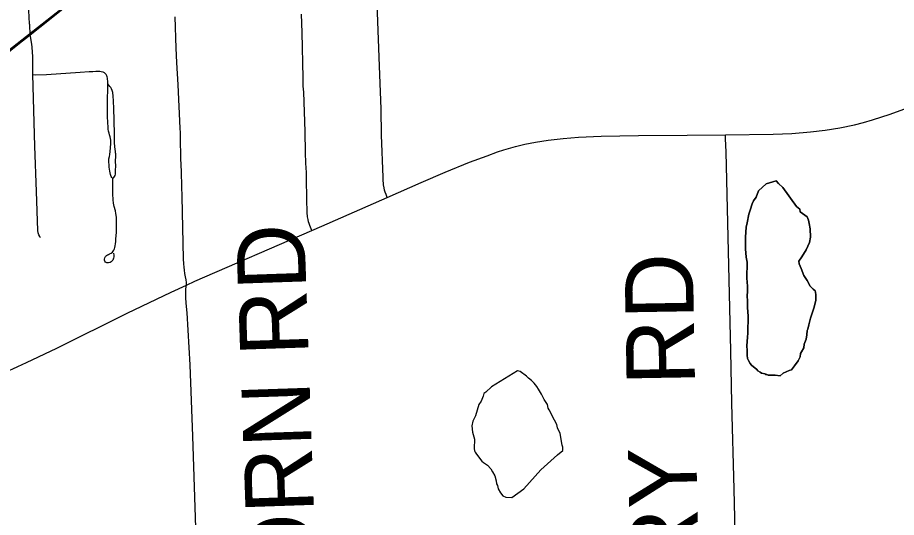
# Model space of a CAD drawing. Extents: x 0 to 34, y 0 to 22.
# Drawn here: x 7.9473 to 8.3125, y 18.888 to 19.0955 of the extents above; entities that cross this region are included whole.
import ezdxf

# ---------------------------------------------------------------- set-up
doc = ezdxf.new("R2010")
doc.units = 0
for name, color, linetype in [('GM_X_Minor_River', 7, 'Continuous'), ('GM_X_Rail_Line', 7, 'Continuous'), ('GM_X_State_Route', 7, 'Continuous'), ('GM_X_Township_Road', 7, 'Continuous'), ('GM_X_Township_Road_Text', 7, 'Continuous')]:
    doc.layers.add(name, color=color, linetype=linetype)

msp = doc.modelspace()

# ---------------------------------------------------------------- linework, layer by layer
at = {"layer": 'GM_X_Minor_River'}
for points in [[(8.27096, 19.01709), (8.26529, 19.02502), (8.26342, 19.02657), (8.26249, 19.02772), (8.2583, 19.02645), (8.25522, 19.02365), (8.25424, 19.021), (8.25308, 19.0195), (8.25249, 19.01818), (8.25169, 19.01553), (8.2511, 19.01383), (8.25048, 19.01023), (8.25007, 19.00853), (8.24982, 19.00435), (8.24979, 19.00265), (8.24975, 18.99942), (8.24991, 18.9979), (8.25007, 18.996), (8.25042, 18.9939), (8.25033, 18.98726), (8.25066, 18.98402), (8.25062, 18.98175), (8.25041, 18.98004), (8.25056, 18.97776), (8.25053, 18.97529), (8.25069, 18.9732), (8.25086, 18.97168), (8.25075, 18.96446), (8.25053, 18.96276), (8.25051, 18.96105), (8.25029, 18.95915), (8.25045, 18.95725), (8.25042, 18.95535), (8.25059, 18.95402), (8.25096, 18.95307), (8.2517, 18.95192), (8.25226, 18.95115), (8.25451, 18.94941), (8.25488, 18.94883), (8.25582, 18.94825), (8.25638, 18.94786), (8.25789, 18.94765), (8.25808, 18.94727), (8.25865, 18.94726), (8.25921, 18.94706)], [(8.27096, 19.01709), (8.27236, 19.016), (8.27254, 19.01486), (8.27441, 19.0135), (8.27535, 19.01273), (8.27572, 19.01215), (8.2759, 19.01139), (8.27626, 19.01005), (8.2766, 19.00777), (8.27674, 19.00435), (8.27633, 19.00208), (8.27496, 18.99906), (8.27321, 18.99624), (8.27186, 18.99436), (8.27203, 18.99321), (8.27295, 18.9913), (8.27404, 18.98844), (8.27534, 18.98633), (8.27663, 18.98403), (8.27794, 18.98269), (8.27869, 18.98211), (8.27887, 18.98153), (8.27904, 18.98039), (8.27901, 18.97811), (8.2782, 18.9749), (8.27682, 18.97074), (8.27602, 18.9679), (8.27561, 18.9662), (8.27541, 18.96563), (8.2752, 18.96374), (8.27498, 18.96203), (8.27419, 18.95995), (8.27398, 18.95844), (8.27301, 18.95674), (8.27262, 18.95599), (8.27241, 18.95466), (8.27162, 18.95296), (8.27008, 18.9509), (8.26891, 18.94921), (8.26796, 18.94903), (8.26548, 18.94793), (8.26414, 18.9468), (8.26206, 18.94702), (8.25921, 18.94706), (8.25865, 18.94726), (8.25808, 18.94727), (8.25789, 18.94765), (8.25638, 18.94786), (8.25582, 18.94825), (8.25488, 18.94883), (8.25451, 18.94941), (8.25226, 18.95115), (8.2517, 18.95192), (8.25096, 18.95307), (8.25059, 18.95402), (8.25042, 18.95535), (8.25045, 18.95725), (8.25029, 18.95915), (8.25051, 18.96105), (8.25053, 18.96276), (8.25075, 18.96446), (8.25086, 18.97168), (8.25069, 18.9732), (8.25053, 18.97529), (8.25056, 18.97776), (8.25041, 18.98004), (8.25062, 18.98175), (8.25066, 18.98402), (8.25033, 18.98726), (8.25042, 18.9939), (8.25007, 18.996), (8.24991, 18.9979), (8.24975, 18.99942), (8.24979, 19.00265), (8.24982, 19.00435), (8.25007, 19.00853), (8.25048, 19.01023), (8.2511, 19.01383), (8.25169, 19.01553), (8.25249, 19.01818), (8.25308, 19.0195), (8.25424, 19.021), (8.25522, 19.02365), (8.2583, 19.02645), (8.26249, 19.02772), (8.26342, 19.02657), (8.26529, 19.02502), (8.27096, 19.01709)], [(8.25921, 18.94706), (8.26206, 18.94702), (8.26414, 18.9468), (8.26548, 18.94793), (8.26796, 18.94903), (8.26891, 18.94921), (8.27008, 18.9509), (8.27162, 18.95296), (8.27241, 18.95466), (8.27262, 18.95599), (8.27301, 18.95674), (8.27398, 18.95844), (8.27419, 18.95995), (8.27498, 18.96203), (8.2752, 18.96374), (8.27541, 18.96563), (8.27561, 18.9662), (8.27602, 18.9679), (8.27682, 18.97074), (8.2782, 18.9749), (8.27901, 18.97811), (8.27904, 18.98039), (8.27887, 18.98153), (8.27869, 18.98211), (8.27794, 18.98269), (8.27663, 18.98403), (8.27534, 18.98633), (8.27404, 18.98844), (8.27295, 18.9913), (8.27203, 18.99321), (8.27186, 18.99436), (8.27321, 18.99624), (8.27496, 18.99906), (8.27633, 19.00208), (8.27674, 19.00435), (8.2766, 19.00777), (8.27626, 19.01005), (8.2759, 19.01139), (8.27572, 19.01215), (8.27535, 19.01273), (8.27441, 19.0135), (8.27254, 19.01486), (8.27236, 19.016), (8.27096, 19.01709)], [(8.15504, 18.9489), (8.14425, 18.94224), (8.14194, 18.94), (8.14098, 18.93944), (8.14077, 18.9383), (8.13998, 18.93623), (8.13902, 18.93491), (8.13762, 18.93018), (8.13645, 18.92792), (8.13604, 18.92603), (8.13638, 18.92337), (8.1371, 18.92051), (8.13704, 18.91652), (8.13722, 18.91557), (8.1374, 18.915), (8.13795, 18.91423), (8.14019, 18.91135), (8.14094, 18.91077), (8.14263, 18.90961), (8.14393, 18.90807), (8.14467, 18.90692), (8.14559, 18.9052), (8.14613, 18.9031), (8.1463, 18.90196), (8.14667, 18.90119), (8.14703, 18.89986), (8.14795, 18.89814), (8.14889, 18.89698)], [(8.15504, 18.9489), (8.14425, 18.94224), (8.14194, 18.94), (8.14098, 18.93944), (8.14077, 18.9383), (8.13998, 18.93623), (8.13902, 18.93491), (8.13762, 18.93018), (8.13645, 18.92792), (8.13604, 18.92603), (8.13638, 18.92337), (8.1371, 18.92051), (8.13704, 18.91652), (8.13722, 18.91557), (8.1374, 18.915), (8.13795, 18.91423), (8.14019, 18.91135), (8.14094, 18.91077), (8.14263, 18.90961), (8.14393, 18.90807), (8.14467, 18.90692), (8.14559, 18.9052), (8.14613, 18.9031), (8.1463, 18.90196), (8.14667, 18.90119), (8.14703, 18.89986), (8.14795, 18.89814), (8.14889, 18.89698), (8.1502, 18.89639), (8.15267, 18.89617), (8.15765, 18.8999), (8.16478, 18.90777), (8.1717, 18.91394), (8.17381, 18.91581), (8.17383, 18.91714), (8.17365, 18.9179), (8.17278, 18.92285), (8.17167, 18.92514), (8.17131, 18.92648), (8.17039, 18.92839), (8.16947, 18.93011), (8.16874, 18.93164), (8.16818, 18.9326), (8.16781, 18.93336), (8.16746, 18.93489), (8.16616, 18.93699), (8.16505, 18.9391), (8.16376, 18.94121), (8.16302, 18.94236), (8.1619, 18.9437), (8.16078, 18.94486), (8.15966, 18.94582), (8.15872, 18.94659), (8.15609, 18.94853), (8.15504, 18.9489)], [(8.14889, 18.89698), (8.1502, 18.89639), (8.15267, 18.89617), (8.15765, 18.8999), (8.16478, 18.90777), (8.1717, 18.91394), (8.17381, 18.91581), (8.17383, 18.91714), (8.17365, 18.9179), (8.17278, 18.92285), (8.17167, 18.92514), (8.17131, 18.92648), (8.17039, 18.92839), (8.16947, 18.93011), (8.16874, 18.93164), (8.16818, 18.9326), (8.16781, 18.93336), (8.16746, 18.93489), (8.16616, 18.93699), (8.16505, 18.9391), (8.16376, 18.94121), (8.16302, 18.94236), (8.1619, 18.9437), (8.16078, 18.94486), (8.15966, 18.94582), (8.15872, 18.94659), (8.15609, 18.94853), (8.15504, 18.9489)]]:
    msp.add_lwpolyline(points, dxfattribs=at)
at = {"layer": 'GM_X_Rail_Line'}
msp.add_lwpolyline([(7.28965, 18.56333), (7.33819, 18.59766), (7.55551, 18.77331), (7.70112, 18.89206), (7.77562, 18.9502), (8.0118, 19.13574), (8.20934, 19.29284), (8.23098, 19.30861), (8.24767, 19.31634), (8.26684, 19.32006), (8.45882, 19.33645), (8.52713, 19.33923), (8.6072, 19.33954), (8.64677, 19.34139), (8.7358, 19.34232), (8.81, 19.34449), (8.82515, 19.34108), (8.87121, 19.33892), (8.9, 19.33972)], dxfattribs=at)
at = {"layer": 'GM_X_State_Route'}
msp.add_lwpolyline([(7.93831, 18.94648), (7.95103, 18.95224), (7.96361, 18.95831), (7.99282, 18.97285), (8.01106, 18.98157), (8.01747, 18.98447), (8.02097, 18.98606), (8.06955, 19.00714), (8.07372, 19.00895), (8.10084, 19.02079), (8.11502, 19.02698), (8.12498, 19.03136), (8.13506, 19.03549), (8.14236, 19.03818), (8.14674, 19.03975), (8.14935, 19.04056), (8.15134, 19.04112), (8.1542, 19.04193), (8.15811, 19.04292), (8.16252, 19.04379), (8.1678, 19.04466), (8.17407, 19.04535), (8.18044, 19.04585), (8.18977, 19.04628), (8.20532, 19.04654), (8.22551, 19.04665), (8.2414, 19.04687), (8.26125, 19.04713), (8.26899, 19.04743), (8.27672, 19.04803), (8.28287, 19.04878), (8.28891, 19.04977), (8.295, 19.05101), (8.29885, 19.052), (8.30251, 19.05309), (8.3099, 19.05542), (8.31866, 19.05855)], dxfattribs=at)
at = {"layer": 'GM_X_Township_Road'}
for points in [[(7.9526, 19.08842), (7.95235, 19.0925), (7.95229, 19.0929), (7.95223, 19.09344), (7.95211, 19.09516), (7.95199, 19.09899), (7.95158, 19.11203), (7.95099, 19.12595), (7.95051, 19.13958), (7.94968, 19.16266), (7.94915, 19.17629), (7.94862, 19.18508), (7.94838, 19.19051), (7.94809, 19.19759)], [(7.9526, 19.08842), (7.95649, 19.09154), (7.96686, 19.09976)], [(8.10084, 19.02079), (8.10041, 19.02203), (8.10007, 19.02301), (8.09982, 19.02385), (8.09962, 19.02479), (8.09942, 19.02607), (8.09933, 19.02686), (8.09928, 19.02765), (8.09923, 19.02932), (8.09858, 19.04672), (8.09833, 19.05766), (8.09779, 19.0717), (8.09666, 19.10122)], [(8.01747, 18.98447), (8.01746, 18.98545), (8.01732, 18.98661), (8.0171, 18.98786), (8.01679, 18.9893), (8.01661, 18.9906), (8.01649, 18.99193), (8.01639, 18.9932), (8.01631, 18.99533), (8.01575, 19.02119), (8.01561, 19.02543), (8.01537, 19.03153), (8.01518, 19.0372), (8.01503, 19.04544), (8.01494, 19.04773), (8.01484, 19.04958), (8.01403, 19.06764), (8.01355, 19.07688), (8.01327, 19.08279), (8.01283, 19.0959)], [(8.06955, 19.00714), (8.06899, 19.00852), (8.06873, 19.00917), (8.06841, 19.01002), (8.06821, 19.01073), (8.06801, 19.01164), (8.06782, 19.01275), (8.06769, 19.01463), (8.06756, 19.02016), (8.06736, 19.02874), (8.0673, 19.03114), (8.0671, 19.03511), (8.06691, 19.03946), (8.06678, 19.04824), (8.06619, 19.06449), (8.066, 19.06709), (8.066, 19.07053), (8.0656, 19.08931), (8.06528, 19.09698)], [(7.93201, 19.07208), (7.94748, 19.08433), (7.9526, 19.08842)], [(7.95365, 19.07185), (7.95359, 19.07928), (7.95341, 19.0833), (7.95329, 19.08448), (7.95294, 19.08607), (7.95263, 19.08778), (7.9526, 19.08842)], [(7.95365, 19.07185), (7.95475, 19.07174), (7.95937, 19.07191), (7.97329, 19.07287), (7.97704, 19.07309), (7.97863, 19.07319), (7.97982, 19.07322), (7.98145, 19.07325), (7.982, 19.07319), (7.98268, 19.07302), (7.98327, 19.07276), (7.9837, 19.07234)], [(7.9569, 19.00406), (7.95649, 19.00465), (7.95619, 19.00535), (7.95589, 19.00612), (7.95572, 19.00718), (7.95519, 19.02329), (7.95453, 19.04217), (7.95365, 19.07185)], [(7.98479, 19.06808), (7.98475, 19.06926), (7.9847, 19.06979), (7.98464, 19.07031), (7.98452, 19.07087), (7.98433, 19.07135), (7.98406, 19.07186), (7.9837, 19.07234)], [(7.98685, 19.02868), (7.98643, 19.02916), (7.98618, 19.02951), (7.986, 19.02993), (7.98587, 19.03036), (7.98562, 19.03172), (7.98541, 19.03342), (7.98531, 19.03446), (7.98525, 19.03539), (7.98525, 19.03611), (7.98528, 19.03684), (7.98544, 19.03789), (7.98565, 19.03869), (7.98584, 19.03995), (7.986, 19.04313), (7.986, 19.04465), (7.98593, 19.0453), (7.9858, 19.04604), (7.98556, 19.04678), (7.98536, 19.04756), (7.98512, 19.0484), (7.985, 19.04916), (7.98492, 19.04987), (7.98472, 19.05426), (7.98467, 19.06219), (7.98475, 19.06521), (7.98479, 19.06808)], [(7.98685, 19.02868), (7.9873, 19.02908), (7.98762, 19.02951), (7.98784, 19.02996), (7.98797, 19.03047), (7.98802, 19.03111), (7.98805, 19.03212), (7.98808, 19.03387), (7.98806, 19.03595), (7.9881, 19.038), (7.98809, 19.03858), (7.98807, 19.03901), (7.98803, 19.03937), (7.98795, 19.0401), (7.98785, 19.04073), (7.98781, 19.04107), (7.98771, 19.0417), (7.98767, 19.04238), (7.98762, 19.04317), (7.98756, 19.04723), (7.98734, 19.05811), (7.98722, 19.06061), (7.98702, 19.06326), (7.98692, 19.06395), (7.98682, 19.06448), (7.98659, 19.06526), (7.98633, 19.06592), (7.98603, 19.06645), (7.98567, 19.06698), (7.98528, 19.06753), (7.98479, 19.06808)], [(8.24985, 18.66722), (8.24982, 18.67711), (8.24933, 18.70579), (8.24872, 18.73216), (8.24848, 18.74457), (8.2482, 18.76008), (8.247, 18.81595), (8.24508, 18.89976), (8.24415, 18.93546), (8.24362, 18.95718), (8.24168, 19.03973), (8.24146, 19.04524), (8.2414, 19.04687)], [(7.98722, 18.99773), (7.98732, 18.9969), (7.98733, 18.9962), (7.98718, 18.99565), (7.98703, 18.99515), (7.98683, 18.99477), (7.98654, 18.99439), (7.98621, 18.99407), (7.98584, 18.99381), (7.98508, 18.99366), (7.98441, 18.99372), (7.98391, 18.99401), (7.98362, 18.99433), (7.98347, 18.99477), (7.98347, 18.99524), (7.98362, 18.99579), (7.98388, 18.99626), (7.98426, 18.99667), (7.9847, 18.99702), (7.98502, 18.99719), (7.98557, 18.99743), (7.98613, 18.99775), (7.98671, 18.99816), (7.98709, 18.9985), (7.9873, 18.99889), (7.98759, 18.99948), (7.98773, 19.00011), (7.98785, 19.00078), (7.98799, 19.0016), (7.98811, 19.00253), (7.98817, 19.0037), (7.98839, 19.00628), (7.98848, 19.01039), (7.98842, 19.01268), (7.9882, 19.01411), (7.98799, 19.01531), (7.98749, 19.01701), (7.98722, 19.01849), (7.98705, 19.01991), (7.98694, 19.02227), (7.98683, 19.02418), (7.98683, 19.02637), (7.98685, 19.02868)], [(8.02512, 18.77005), (8.0238, 18.81445), (8.02291, 18.83933), (8.02208, 18.86266), (8.02017, 18.92177), (8.019, 18.9513), (8.01776, 18.97291), (8.01742, 18.97695), (8.01723, 18.97928), (8.01717, 18.98103), (8.01728, 18.98286), (8.01747, 18.98447)]]:
    msp.add_lwpolyline(points, dxfattribs=at)

# ---------------------------------------------------------------- texts
at = {"layer": 'GM_X_Township_Road_Text'}
for s, height, rotation, p in [('HARTSHORN RD', 0.0284091, 91.9446, (8.07678, 18.70444)), ('RD', 0.028409, 90.9815, (8.2288, 18.94305)), ('QUARRY', 0.028409, 91.2633, (8.23286, 18.75492))]:
    msp.add_text(s, height=height, rotation=rotation, dxfattribs=at).set_placement(p)

doc.saveas('drawing.dxf')
